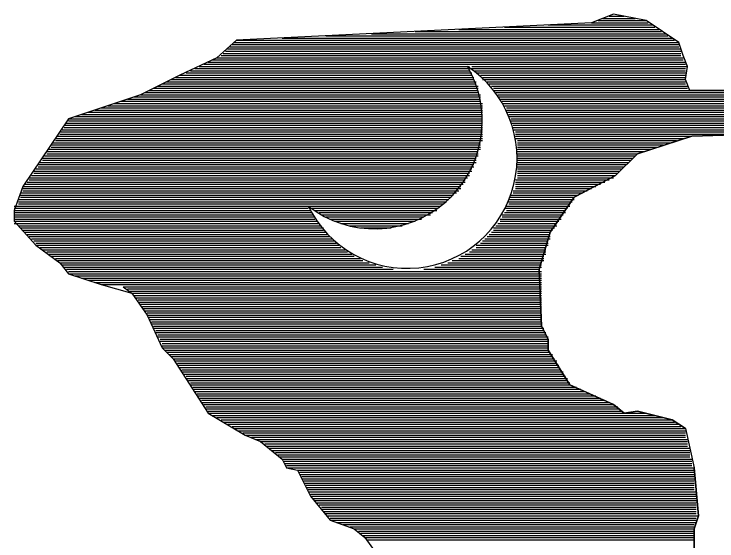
# Model space of a CAD drawing. Extents: x -796 to 2793, y -4650 to 4425.
# Drawn here: x 1897.9 to 1914.03, y 1950.54 to 1962.62 of the extents above; entities that cross this region are included whole.
import ezdxf

# ---------------------------------------------------------------- set-up
doc = ezdxf.new("R2010")
doc.units = 0
doc.layers.add('RD_HC_Data', color=7, linetype='Continuous')

msp = doc.modelspace()

# ---------------------------------------------------------------- linework, layer by layer
at = {"layer": 'RD_HC_Data'}
for p, q in [((1899.902, 1956.42), (1900.602, 1956.22)), ((1913.302, 1953.12), (1913.502, 1952.22)), ((1913.302, 1953.12), (1913.502, 1952.22))]:
    msp.add_line(p, q, dxfattribs=at)
for points in [[(1913.402, 1960.87), (1913.302, 1961.12), (1913.352, 1961.42), (1913.252, 1961.67), (1913.152, 1961.97), (1912.402, 1962.47), (1911.652, 1962.62), (1911.152, 1962.42), (1903.002, 1962.02), (1902.552, 1961.62), (1901.702, 1961.22), (1900.802, 1960.77), (1899.152, 1960.22), (1898.102, 1958.67), (1897.902, 1958.12), (1897.902, 1957.87), (1898.402, 1957.32), (1898.952, 1956.92), (1899.152, 1956.67), (1899.902, 1956.42)], [(1913.402, 1960.87), (1913.302, 1961.12), (1913.352, 1961.42), (1913.252, 1961.67), (1913.152, 1961.97), (1912.402, 1962.47), (1911.652, 1962.62), (1911.152, 1962.42), (1903.002, 1962.02), (1902.552, 1961.62), (1901.702, 1961.22), (1900.802, 1960.77), (1899.152, 1960.22), (1898.102, 1958.67), (1897.902, 1958.12), (1897.902, 1957.87), (1898.402, 1957.32), (1898.952, 1956.92), (1899.152, 1956.67), (1899.902, 1956.42)], [(1911.152, 1962.42), (1912.452, 1962.42)], [(1911.302, 1962.47), (1912.402, 1962.47)], [(1911.402, 1962.52), (1912.152, 1962.52)], [(1911.552, 1962.57), (1911.902, 1962.57)], [(1908.102, 1962.27), (1912.702, 1962.27)], [(1909.152, 1962.32), (1912.602, 1962.32)], [(1910.152, 1962.37), (1912.552, 1962.37)], [(1905.052, 1962.12), (1912.902, 1962.12)], [(1906.102, 1962.17), (1912.852, 1962.17)], [(1907.102, 1962.22), (1912.752, 1962.22)], [(1902.952, 1961.97), (1913.152, 1961.97)], [(1903.002, 1962.02), (1913.052, 1962.02)], [(1904.052, 1962.07), (1913.002, 1962.07)], [(1902.752, 1961.77), (1913.202, 1961.77)], [(1902.802, 1961.82), (1913.202, 1961.82)], [(1902.852, 1961.87), (1913.152, 1961.87)], [(1902.902, 1961.92), (1913.152, 1961.92)], [(1902.552, 1961.62), (1913.252, 1961.62)], [(1902.652, 1961.67), (1913.202, 1961.67)], [(1902.702, 1961.72), (1913.202, 1961.72)], [(1902.252, 1961.47), (1913.302, 1961.47)], [(1902.352, 1961.52), (1913.302, 1961.52)], [(1902.452, 1961.57), (1913.252, 1961.57)], [(1901.952, 1961.32), (1908.352, 1961.32)], [(1902.052, 1961.37), (1908.352, 1961.37), (1913.302, 1961.37)], [(1902.152, 1961.42), (1908.352, 1961.42)], [(1908.402, 1961.42), (1913.352, 1961.42)], [(1908.452, 1961.32), (1913.302, 1961.32)], [(1901.602, 1961.17), (1908.452, 1961.17)], [(1901.702, 1961.22), (1908.402, 1961.22)], [(1901.852, 1961.27), (1908.402, 1961.27)], [(1908.502, 1961.27), (1913.302, 1961.27)], [(1908.602, 1961.22), (1913.302, 1961.22)], [(1908.652, 1961.17), (1913.302, 1961.17)], [(1901.202, 1960.97), (1908.552, 1960.97)], [(1901.302, 1961.02), (1908.502, 1961.02)], [(1901.402, 1961.07), (1908.502, 1961.07)], [(1901.502, 1961.12), (1908.452, 1961.12)], [(1908.652, 1961.12), (1913.302, 1961.12)], [(1908.752, 1961.07), (1913.302, 1961.07)], [(1908.802, 1961.02), (1913.302, 1961.02)], [(1908.852, 1960.97), (1913.352, 1960.97)], [(1900.902, 1960.82), (1908.552, 1960.82)], [(1901.002, 1960.87), (1908.552, 1960.87)], [(1901.102, 1960.92), (1908.552, 1960.92)], [(1908.902, 1960.92), (1913.352, 1960.92)], [(1908.902, 1960.87), (1913.402, 1960.87), (1920.202, 1960.87)], [(1908.952, 1960.82), (1920.252, 1960.82)], [(1926.402, 1955.57), (1920.152, 1960.92), (1913.402, 1960.87)], [(1926.402, 1955.57), (1920.152, 1960.92), (1913.402, 1960.87)], [(1900.502, 1960.67), (1908.602, 1960.67)], [(1900.652, 1960.72), (1908.602, 1960.72)], [(1900.802, 1960.77), (1908.602, 1960.77)], [(1909.002, 1960.77), (1920.302, 1960.77)], [(1909.002, 1960.72), (1920.352, 1960.72)], [(1909.052, 1960.67), (1920.402, 1960.67)], [(1900.052, 1960.52), (1908.652, 1960.52)], [(1900.202, 1960.57), (1908.652, 1960.57)], [(1900.352, 1960.62), (1908.602, 1960.62)], [(1909.102, 1960.62), (1920.502, 1960.62)], [(1909.102, 1960.57), (1920.552, 1960.57)], [(1909.152, 1960.52), (1920.602, 1960.52)], [(1899.452, 1960.32), (1908.652, 1960.32)], [(1899.602, 1960.37), (1908.652, 1960.37)], [(1899.752, 1960.42), (1908.652, 1960.42)], [(1899.902, 1960.47), (1908.652, 1960.47)], [(1909.202, 1960.47), (1920.652, 1960.47)], [(1909.202, 1960.42), (1920.702, 1960.42)], [(1909.202, 1960.37), (1920.752, 1960.37)], [(1909.252, 1960.32), (1920.852, 1960.32)], [(1899.152, 1960.22), (1908.652, 1960.22)], [(1899.152, 1960.17), (1908.652, 1960.17)], [(1899.302, 1960.27), (1908.652, 1960.27)], [(1909.252, 1960.27), (1920.902, 1960.27)], [(1909.302, 1960.22), (1920.952, 1960.22)], [(1909.302, 1960.17), (1921.002, 1960.17)], [(1899.052, 1960.07), (1908.652, 1960.07)], [(1899.052, 1960.02), (1908.652, 1960.02)], [(1899.102, 1960.12), (1908.652, 1960.12)], [(1909.302, 1960.12), (1921.052, 1960.12)], [(1909.352, 1960.07), (1921.102, 1960.07)], [(1909.352, 1960.02), (1921.202, 1960.02)], [(1898.952, 1959.92), (1908.652, 1959.92)], [(1898.952, 1959.87), (1908.652, 1959.87)], [(1899.002, 1959.97), (1908.652, 1959.97)], [(1909.352, 1959.97), (1921.252, 1959.97)], [(1909.402, 1959.92), (1921.302, 1959.92)], [(1909.402, 1959.87), (1914.902, 1959.87), (1921.352, 1959.87)], [(1914.902, 1959.87), (1913.452, 1959.82), (1912.202, 1959.42), (1911.702, 1958.92), (1910.752, 1958.42), (1910.202, 1957.62), (1909.952, 1956.77), (1910.002, 1955.47), (1910.152, 1955.17), (1910.152, 1954.92), (1910.652, 1954.12), (1911.652, 1953.67), (1911.902, 1953.47), (1912.202, 1953.52), (1913.002, 1953.32), (1913.302, 1953.12)], [(1913.302, 1953.12), (1913.002, 1953.32), (1912.202, 1953.52), (1911.902, 1953.47), (1911.652, 1953.67), (1910.652, 1954.12), (1910.152, 1954.92), (1910.152, 1955.17), (1910.002, 1955.47), (1909.952, 1956.77), (1910.202, 1957.62), (1910.752, 1958.42), (1911.702, 1958.92), (1912.202, 1959.42), (1913.452, 1959.82), (1914.902, 1959.87)], [(1898.852, 1959.77), (1908.652, 1959.77)], [(1898.852, 1959.72), (1908.652, 1959.72)], [(1898.902, 1959.82), (1908.652, 1959.82)], [(1909.402, 1959.82), (1913.452, 1959.82)], [(1909.402, 1959.77), (1913.252, 1959.77)], [(1909.452, 1959.72), (1913.102, 1959.72)], [(1898.702, 1959.52), (1908.602, 1959.52)], [(1898.752, 1959.62), (1908.602, 1959.62)], [(1898.752, 1959.57), (1908.602, 1959.57)], [(1898.802, 1959.67), (1908.602, 1959.67)], [(1909.452, 1959.67), (1912.952, 1959.67)], [(1909.452, 1959.62), (1912.802, 1959.62)], [(1909.452, 1959.57), (1912.652, 1959.57)], [(1909.452, 1959.52), (1912.502, 1959.52)], [(1898.602, 1959.37), (1908.552, 1959.37)], [(1898.652, 1959.47), (1908.552, 1959.47)], [(1898.652, 1959.42), (1908.552, 1959.42)], [(1909.452, 1959.47), (1912.352, 1959.47)], [(1909.452, 1959.42), (1912.202, 1959.42)], [(1909.452, 1959.37), (1912.152, 1959.37)], [(1898.502, 1959.22), (1908.502, 1959.22)], [(1898.552, 1959.32), (1908.502, 1959.32)], [(1898.552, 1959.27), (1908.502, 1959.27)], [(1909.452, 1959.32), (1912.102, 1959.32)], [(1909.452, 1959.27), (1912.052, 1959.27)], [(1909.452, 1959.22), (1912.002, 1959.22)], [(1898.402, 1959.07), (1908.402, 1959.07)], [(1898.452, 1959.17), (1908.452, 1959.17)], [(1898.452, 1959.12), (1908.452, 1959.12)], [(1909.452, 1959.17), (1911.952, 1959.17)], [(1909.452, 1959.12), (1911.902, 1959.12)], [(1909.452, 1959.07), (1911.852, 1959.07)], [(1898.252, 1958.87), (1908.302, 1958.87)], [(1898.302, 1958.92), (1908.352, 1958.92)], [(1898.352, 1959.02), (1908.402, 1959.02)], [(1898.352, 1958.97), (1908.352, 1958.97)], [(1909.452, 1959.02), (1911.802, 1959.02)], [(1909.452, 1958.97), (1911.752, 1958.97)], [(1909.452, 1958.92), (1911.702, 1958.92)], [(1909.452, 1958.87), (1911.652, 1958.87)], [(1898.152, 1958.72), (1908.202, 1958.72)], [(1898.202, 1958.77), (1908.252, 1958.77)], [(1898.252, 1958.82), (1908.252, 1958.82)], [(1909.402, 1958.82), (1911.552, 1958.82)], [(1909.402, 1958.77), (1911.452, 1958.77)], [(1909.402, 1958.72), (1911.352, 1958.72)], [(1898.102, 1958.67), (1908.152, 1958.67)], [(1898.102, 1958.62), (1908.152, 1958.62)], [(1898.102, 1958.57), (1908.102, 1958.57)], [(1909.352, 1958.57), (1911.052, 1958.57)], [(1909.402, 1958.67), (1911.252, 1958.67)], [(1909.402, 1958.62), (1911.152, 1958.62)], [(1898.052, 1958.52), (1908.052, 1958.52)], [(1898.052, 1958.47), (1907.976, 1958.47)], [(1898.052, 1958.42), (1907.929, 1958.42)], [(1909.268, 1958.42), (1909.302, 1958.42), (1910.752, 1958.42)], [(1909.286, 1958.47), (1909.302, 1958.47), (1910.852, 1958.47)], [(1909.352, 1958.52), (1910.952, 1958.52)], [(1898.002, 1958.37), (1907.878, 1958.37)], [(1898.002, 1958.32), (1907.82, 1958.32)], [(1898.002, 1958.27), (1907.761, 1958.27)], [(1909.225, 1958.32), (1909.302, 1958.32), (1910.702, 1958.32)], [(1909.249, 1958.37), (1909.302, 1958.37), (1910.752, 1958.37)], [(1909.252, 1958.27), (1910.652, 1958.27)], [(1897.902, 1958.22), (1897.952, 1958.22), (1907.696, 1958.22)], [(1897.902, 1958.17), (1897.952, 1958.17), (1904.652, 1958.17)], [(1897.902, 1958.12), (1904.702, 1958.12)], [(1897.902, 1958.07), (1904.752, 1958.07)], [(1904.702, 1958.17), (1907.632, 1958.17)], [(1904.802, 1958.12), (1907.602, 1958.12)], [(1904.902, 1958.07), (1907.502, 1958.07)], [(1909.152, 1958.07), (1910.552, 1958.07)], [(1909.156, 1958.17), (1909.202, 1958.17), (1910.602, 1958.17)], [(1909.179, 1958.22), (1909.202, 1958.22), (1910.652, 1958.22)], [(1909.202, 1958.12), (1910.552, 1958.12)], [(1897.902, 1958.02), (1904.752, 1958.02)], [(1897.902, 1957.97), (1904.802, 1957.97)], [(1897.902, 1957.92), (1904.802, 1957.92)], [(1904.952, 1958.02), (1907.452, 1958.02)], [(1905.052, 1957.97), (1907.302, 1957.97)], [(1905.152, 1957.92), (1907.252, 1957.92)], [(1909.052, 1957.92), (1910.452, 1957.92)], [(1909.102, 1958.02), (1910.502, 1958.02)], [(1909.102, 1957.97), (1910.452, 1957.97)], [(1897.902, 1957.87), (1904.852, 1957.87)], [(1897.902, 1957.82), (1897.952, 1957.82), (1904.902, 1957.82)], [(1898.002, 1957.77), (1904.952, 1957.77)], [(1905.252, 1957.87), (1907.102, 1957.87)], [(1905.402, 1957.82), (1906.952, 1957.82)], [(1905.602, 1957.77), (1906.802, 1957.77)], [(1908.952, 1957.77), (1910.352, 1957.77)], [(1909.002, 1957.82), (1910.352, 1957.82)], [(1909.052, 1957.87), (1910.402, 1957.87)], [(1898.052, 1957.72), (1905.002, 1957.72)], [(1898.102, 1957.67), (1905.002, 1957.67)], [(1898.152, 1957.62), (1905.052, 1957.62)], [(1905.852, 1957.72), (1906.552, 1957.72)], [(1908.852, 1957.62), (1910.202, 1957.62)], [(1908.902, 1957.72), (1910.302, 1957.72)], [(1908.902, 1957.67), (1910.252, 1957.67)], [(1898.202, 1957.57), (1905.102, 1957.57)], [(1898.252, 1957.52), (1905.152, 1957.52)], [(1898.302, 1957.47), (1905.202, 1957.47)], [(1898.352, 1957.42), (1905.252, 1957.42)], [(1908.652, 1957.42), (1910.152, 1957.42)], [(1908.702, 1957.47), (1910.202, 1957.47)], [(1908.752, 1957.52), (1910.202, 1957.52)], [(1908.802, 1957.57), (1910.202, 1957.57)], [(1898.402, 1957.37), (1905.302, 1957.37)], [(1898.402, 1957.32), (1905.352, 1957.32)], [(1898.502, 1957.27), (1905.402, 1957.27)], [(1908.502, 1957.32), (1910.152, 1957.32)], [(1908.502, 1957.27), (1910.102, 1957.27)], [(1908.602, 1957.37), (1910.152, 1957.37)], [(1898.552, 1957.22), (1905.502, 1957.22)], [(1898.652, 1957.17), (1905.552, 1957.17)], [(1898.702, 1957.12), (1905.652, 1957.12)], [(1908.252, 1957.12), (1910.102, 1957.12)], [(1908.352, 1957.17), (1910.102, 1957.17)], [(1908.402, 1957.22), (1910.102, 1957.22)], [(1898.752, 1957.07), (1905.702, 1957.07)], [(1898.852, 1957.02), (1905.852, 1957.02)], [(1898.902, 1956.97), (1905.902, 1956.97)], [(1907.952, 1956.97), (1910.052, 1956.97)], [(1908.102, 1957.02), (1910.052, 1957.02)], [(1908.152, 1957.07), (1910.052, 1957.07)], [(1898.952, 1956.92), (1906.052, 1956.92)], [(1899.002, 1956.87), (1906.202, 1956.87)], [(1899.052, 1956.82), (1906.352, 1956.82)], [(1899.102, 1956.77), (1906.602, 1956.77)], [(1907.302, 1956.77), (1909.952, 1956.77)], [(1907.552, 1956.82), (1910.002, 1956.82)], [(1907.702, 1956.87), (1910.002, 1956.87)], [(1907.852, 1956.92), (1910.002, 1956.92)], [(1899.152, 1956.72), (1910.002, 1956.72)], [(1899.152, 1956.67), (1910.002, 1956.67)], [(1899.302, 1956.62), (1910.002, 1956.62)], [(1899.452, 1956.57), (1910.002, 1956.57)], [(1899.602, 1956.52), (1910.002, 1956.52)], [(1899.752, 1956.47), (1910.002, 1956.47)], [(1899.902, 1956.42), (1910.002, 1956.42)], [(1900.402, 1956.37), (1900.602, 1956.22)], [(1900.402, 1956.37), (1910.002, 1956.37)], [(1900.402, 1956.37), (1900.602, 1956.22)], [(1900.502, 1956.32), (1910.002, 1956.32)], [(1900.552, 1956.27), (1910.002, 1956.27)], [(1900.602, 1956.22), (1900.952, 1955.72), (1901.302, 1954.97), (1901.552, 1954.72), (1902.352, 1953.47), (1903.202, 1952.97), (1903.552, 1952.82), (1904.052, 1952.42), (1904.152, 1952.22), (1904.402, 1952.17), (1904.702, 1951.57), (1905.152, 1951.02), (1905.702, 1950.82), (1905.952, 1950.62), (1906.602, 1949.72)], [(1900.602, 1956.22), (1910.002, 1956.22)], [(1900.602, 1956.22), (1900.952, 1955.72), (1901.302, 1954.97), (1901.552, 1954.72), (1902.352, 1953.47), (1903.202, 1952.97), (1903.552, 1952.82), (1904.052, 1952.42), (1904.152, 1952.22), (1904.402, 1952.17), (1904.702, 1951.57), (1905.152, 1951.02), (1905.702, 1950.82), (1905.952, 1950.62), (1906.602, 1949.72)], [(1900.652, 1956.17), (1910.002, 1956.17)], [(1900.702, 1956.12), (1910.002, 1956.12)], [(1900.752, 1956.07), (1910.002, 1956.07)], [(1900.752, 1956.02), (1910.002, 1956.02)], [(1900.802, 1955.97), (1910.002, 1955.97)], [(1900.852, 1955.92), (1910.002, 1955.92)], [(1900.852, 1955.87), (1910.002, 1955.87)], [(1900.902, 1955.82), (1910.002, 1955.82)], [(1900.952, 1955.77), (1910.002, 1955.77)], [(1900.952, 1955.72), (1910.002, 1955.72)], [(1901.002, 1955.67), (1910.002, 1955.67)], [(1901.002, 1955.62), (1910.002, 1955.62)], [(1901.052, 1955.57), (1910.002, 1955.57)], [(1901.052, 1955.52), (1910.002, 1955.52)], [(1901.102, 1955.47), (1910.002, 1955.47)], [(1901.102, 1955.42), (1910.052, 1955.42)], [(1901.152, 1955.37), (1910.052, 1955.37)], [(1901.152, 1955.32), (1910.102, 1955.32)], [(1901.202, 1955.27), (1910.102, 1955.27)], [(1901.202, 1955.22), (1910.152, 1955.22)], [(1901.252, 1955.17), (1910.152, 1955.17)], [(1901.252, 1955.12), (1910.152, 1955.12)], [(1901.302, 1955.07), (1910.152, 1955.07)], [(1901.302, 1955.02), (1910.152, 1955.02)], [(1901.302, 1954.97), (1910.152, 1954.97)], [(1901.352, 1954.92), (1910.152, 1954.92)], [(1901.402, 1954.87), (1910.202, 1954.87)], [(1901.452, 1954.82), (1910.252, 1954.82)], [(1901.502, 1954.77), (1910.252, 1954.77)], [(1901.552, 1954.72), (1910.302, 1954.72)], [(1901.602, 1954.67), (1910.352, 1954.67)], [(1901.652, 1954.62), (1910.352, 1954.62)], [(1901.652, 1954.57), (1910.402, 1954.57)], [(1901.702, 1954.52), (1910.402, 1954.52)], [(1901.752, 1954.47), (1910.452, 1954.47)], [(1901.752, 1954.42), (1910.502, 1954.42)], [(1901.802, 1954.37), (1910.502, 1954.37)], [(1901.852, 1954.32), (1910.552, 1954.32)], [(1901.852, 1954.27), (1910.602, 1954.27)], [(1901.902, 1954.22), (1910.602, 1954.22)], [(1901.952, 1954.17), (1910.652, 1954.17)], [(1901.952, 1954.12), (1910.652, 1954.12)], [(1902.002, 1954.07), (1910.802, 1954.07)], [(1902.002, 1954.02), (1910.902, 1954.02)], [(1902.052, 1953.97), (1911.002, 1953.97)], [(1902.102, 1953.92), (1911.102, 1953.92)], [(1902.102, 1953.87), (1911.252, 1953.87)], [(1902.152, 1953.82), (1911.352, 1953.82)], [(1902.202, 1953.77), (1911.452, 1953.77)], [(1902.202, 1953.72), (1911.552, 1953.72)], [(1902.252, 1953.67), (1911.652, 1953.67)], [(1902.302, 1953.62), (1911.752, 1953.62)], [(1902.302, 1953.57), (1911.802, 1953.57)], [(1902.352, 1953.52), (1911.852, 1953.52)], [(1902.352, 1953.47), (1911.902, 1953.47), (1912.402, 1953.47)], [(1902.452, 1953.42), (1912.602, 1953.42)], [(1902.552, 1953.37), (1912.802, 1953.37)], [(1902.652, 1953.32), (1913.002, 1953.32)], [(1902.702, 1953.27), (1913.052, 1953.27)], [(1902.802, 1953.22), (1913.152, 1953.22)], [(1902.902, 1953.17), (1913.202, 1953.17)], [(1902.952, 1953.12), (1913.302, 1953.12)], [(1903.052, 1953.07), (1913.302, 1953.07)], [(1903.152, 1953.02), (1913.302, 1953.02)], [(1903.202, 1952.97), (1913.302, 1952.97)], [(1903.352, 1952.92), (1913.302, 1952.92)], [(1903.452, 1952.87), (1913.352, 1952.87)], [(1903.552, 1952.82), (1913.352, 1952.82)], [(1903.652, 1952.77), (1913.352, 1952.77)], [(1903.702, 1952.72), (1913.352, 1952.72)], [(1903.752, 1952.67), (1913.402, 1952.67)], [(1903.802, 1952.62), (1913.402, 1952.62)], [(1903.902, 1952.57), (1913.402, 1952.57)], [(1903.952, 1952.52), (1913.402, 1952.52)], [(1904.002, 1952.47), (1913.402, 1952.47)], [(1904.052, 1952.42), (1913.452, 1952.42)], [(1904.102, 1952.37), (1913.452, 1952.37)], [(1904.102, 1952.32), (1913.452, 1952.32)], [(1904.152, 1952.27), (1913.452, 1952.27)], [(1904.152, 1952.22), (1913.502, 1952.22)], [(1904.402, 1952.17), (1913.502, 1952.17)], [(1904.452, 1952.12), (1913.502, 1952.12)], [(1913.502, 1952.22), (1913.602, 1951.12), (1913.502, 1950.82), (1913.502, 1949.77), (1913.302, 1948.87), (1913.052, 1948.17), (1912.752, 1947.52), (1912.302, 1947.02), (1911.252, 1946.62), (1910.952, 1946.62), (1910.852, 1946.32), (1911.902, 1946.22), (1912.202, 1946.17), (1913.002, 1946.17), (1913.552, 1946.32), (1914.652, 1946.42)], [(1914.652, 1946.42), (1913.552, 1946.32), (1913.002, 1946.17), (1912.202, 1946.17), (1911.902, 1946.22), (1910.852, 1946.32), (1910.952, 1946.62), (1911.252, 1946.62), (1912.302, 1947.02), (1912.752, 1947.52), (1913.052, 1948.17), (1913.302, 1948.87), (1913.502, 1949.77), (1913.502, 1950.82), (1913.602, 1951.12), (1913.502, 1952.22)], [(1904.452, 1952.07), (1913.502, 1952.07)], [(1904.502, 1952.02), (1913.502, 1952.02)], [(1904.502, 1951.97), (1913.502, 1951.97)], [(1904.552, 1951.92), (1913.502, 1951.92)], [(1904.552, 1951.87), (1913.502, 1951.87)], [(1904.602, 1951.82), (1913.502, 1951.82)], [(1904.602, 1951.77), (1913.502, 1951.77)], [(1904.652, 1951.72), (1913.502, 1951.72)], [(1904.652, 1951.67), (1913.552, 1951.67)], [(1904.702, 1951.62), (1913.552, 1951.62)], [(1904.702, 1951.57), (1913.552, 1951.57)], [(1904.752, 1951.52), (1913.552, 1951.52)], [(1904.802, 1951.47), (1913.552, 1951.47)], [(1904.852, 1951.42), (1913.552, 1951.42)], [(1904.902, 1951.37), (1913.552, 1951.37)], [(1904.952, 1951.32), (1913.552, 1951.32)], [(1904.952, 1951.27), (1913.552, 1951.27)], [(1905.002, 1951.22), (1913.552, 1951.22)], [(1905.052, 1951.17), (1913.552, 1951.17)], [(1905.102, 1951.12), (1913.602, 1951.12)], [(1905.152, 1951.07), (1913.552, 1951.07)], [(1905.152, 1951.02), (1913.552, 1951.02)], [(1905.302, 1950.97), (1913.552, 1950.97)], [(1905.452, 1950.92), (1913.502, 1950.92)], [(1905.602, 1950.87), (1913.502, 1950.87)], [(1905.702, 1950.82), (1913.502, 1950.82)], [(1905.802, 1950.77), (1913.502, 1950.77)], [(1905.852, 1950.72), (1913.502, 1950.72)], [(1905.902, 1950.67), (1913.502, 1950.67)], [(1905.952, 1950.62), (1913.502, 1950.62)], [(1906.002, 1950.57), (1913.502, 1950.57)]]:
    msp.add_lwpolyline(points, dxfattribs=at)
for centre, radius, start, end in [((1906.169, 1960.171), 2.472, 232.132, 30.3509), ((1906.922, 1959.312), 2.519, 205.6921, 56.7908), ((1906.169, 1960.171), 2.472, 232.132, 30.3509), ((1906.922, 1959.312), 2.519, 205.6921, 56.7908)]:
    msp.add_arc(centre, radius, start, end, dxfattribs=at)

doc.saveas('drawing.dxf')
